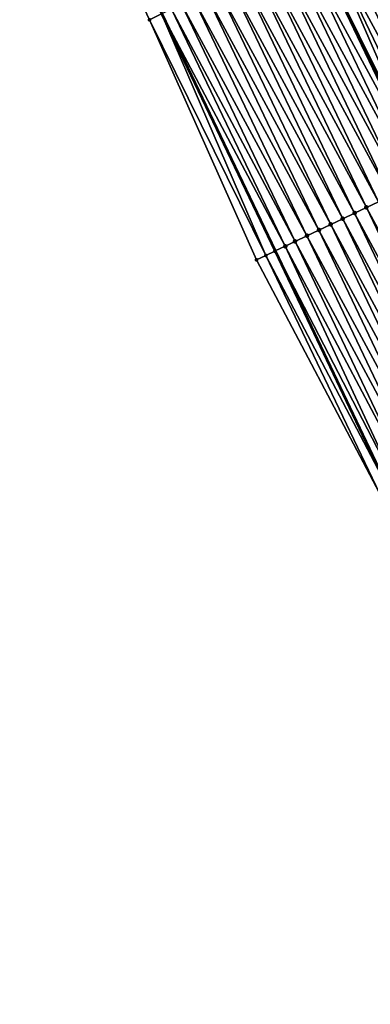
# Model space of a CAD drawing. Header units: feet. Extents: x 2017424 to 2024169, y 808042 to 818730.
# Tile 289 of 329: x 2023392 to 2023419, y 813279 to 813354. Entities that reach past the tile are written whole.
import ezdxf

# ---------------------------------------------------------------- set-up
doc = ezdxf.new("R2010")
doc.units = ezdxf.units.FT
doc.header["$MEASUREMENT"] = 0
for name, color, linetype, lineweight in [('EP_Travel Lane', 172, 'Continuous', 53), ('NB-Road Shots', 141, 'Continuous', 100), ('NB-Road X-Section', 40, 'Continuous', 13), ('STRIPING', 60, 'Continuous', 53)]:
    doc.layers.add(name, color=color, linetype=linetype, lineweight=lineweight)
doc.layers.add('I-77-MM15-17_NB-Surface-BORDER', color=7, linetype='Continuous')
doc.layers.add('I-77-MM15-17_NB-Surface-TIN', color=7, linetype='Continuous')

msp = doc.modelspace()

# ---------------------------------------------------------------- linework, layer by layer
at = {"layer": 'EP_Travel Lane'}
msp.add_polyline3d([(2023349.812466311, 813461.4026989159, 325.0343733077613), (2023359.122251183, 813443.7109964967, 325.6116527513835), (2023368.103608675, 813426.1983722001, 326.1246406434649), (2023377.053830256, 813408.3229158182, 326.7262671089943), (2023385.875022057, 813390.6683212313, 327.3341789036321), (2023394.530190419, 813372.6468372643, 327.8946966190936), (2023403.185622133, 813354.6248049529, 328.4334368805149), (2023411.782368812, 813336.6339787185, 328.9825244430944), (2023420.372991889, 813318.5806830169, 329.511720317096), (2023428.858886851, 813300.7223830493, 330.0091307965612), (2023437.182147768, 813282.5422272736, 330.4622820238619), (2023445.505345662, 813264.3622091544, 330.9222415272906), (2023453.668458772, 813246.2685382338, 331.3327702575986), (2023461.811636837, 813228.006736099, 331.7760458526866), (2023469.954345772, 813209.7444997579, 332.2092411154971), (2023477.905692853, 813191.5243459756, 332.6469170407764), (2023485.902966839, 813173.1989527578, 333.1211007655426), (2023493.506200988, 813155.1350730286, 333.5747173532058), (2023501.008854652, 813136.601273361, 334.0327772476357), (2023508.511752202, 813118.0668712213, 334.4599838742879), (2023515.046099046, 813101.9250791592, 334.8106257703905)], dxfattribs=at)
at = {"layer": 'I-77-MM15-17_NB-Surface-BORDER', "color": 3, "linetype": 'Continuous', "lineweight": -3}
msp.add_polyline3d([(2023445.196295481, 813264.2199732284, 330.8909590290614), (2023435.971374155, 813281.9846266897, 330.3250207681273), (2023427.644568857, 813300.1632838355, 329.8769377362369), (2023419.689188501, 813318.2532894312, 329.4455673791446), (2023410.367635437, 813335.9564294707, 328.8391103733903), (2023402.256806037, 813354.1756672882, 328.334848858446), (2023393.730660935, 813372.2604487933, 327.817301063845), (2023385.769890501, 813390.6175550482, 327.3253163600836), (2023376.831947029, 813408.2109168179, 326.7063107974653), (2023367.77600941, 813426.0329777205, 326.0941934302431), (2023358.658622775, 813443.4645329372, 325.5699992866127), (2023349.446842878, 813461.2084334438, 325.0046189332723), (2023340.102377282, 813478.8820201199, 324.4342454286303)], dxfattribs=at)
at = {"layer": 'I-77-MM15-17_NB-Surface-TIN', "color": 128, "linetype": 'Continuous', "lineweight": -3}
for points in [[(2023403.156616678, 813354.6108018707, 328.4310931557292), (2023393.730660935, 813372.2604487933, 327.817301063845), (2023402.256806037, 813354.1756672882, 328.334848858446)], [(2023418.194548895, 813361.8686058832, 329.5777786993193), (2023427.719654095, 813344.2545340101, 330.1963323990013), (2023419.095173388, 813362.3032079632, 329.6442231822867)], [(2023417.293906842, 813361.434040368, 329.512786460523), (2023426.817416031, 813343.8232922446, 330.1332679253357), (2023418.194548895, 813361.8686058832, 329.5777786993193)], [(2023418.194548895, 813361.8686058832, 329.5777786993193), (2023426.817416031, 813343.8232922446, 330.1332679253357), (2023427.719654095, 813344.2545340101, 330.1963323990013)], [(2023415.492496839, 813360.5651714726, 329.3932131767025), (2023425.012900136, 813342.9608922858, 330.0105179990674), (2023416.393211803, 813360.9995851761, 329.4521759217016)], [(2023416.393211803, 813360.9995851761, 329.4521759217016), (2023425.91516507, 813343.3920775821, 330.071299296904), (2023417.293906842, 813361.434040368, 329.512786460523)], [(2023416.393211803, 813360.9995851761, 329.4521759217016), (2023425.012900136, 813342.9608922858, 330.0105179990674), (2023425.91516507, 813343.3920775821, 330.071299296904)], [(2023417.293906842, 813361.434040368, 329.512786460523), (2023425.91516507, 813343.3920775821, 330.071299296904), (2023426.817416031, 813343.8232922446, 330.1332679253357)], [(2023413.69117538, 813359.6961182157, 329.2663176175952), (2023423.208420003, 813342.0984171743, 329.8847294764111), (2023414.591807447, 813360.1307045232, 329.3321356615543)], [(2023414.591807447, 813360.1307045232, 329.3321356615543), (2023423.216896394, 813342.1024697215, 329.8853580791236), (2023414.600299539, 813360.1348008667, 329.3327115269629)], [(2023414.591807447, 813360.1307045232, 329.3321356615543), (2023423.208420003, 813342.0984171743, 329.8847294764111), (2023423.216896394, 813342.1024697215, 329.8853580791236)], [(2023415.492496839, 813360.5651714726, 329.3932131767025), (2023414.600299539, 813360.1348008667, 329.3327115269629), (2023423.479761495, 813342.2281450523, 329.9048519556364)], [(2023423.479761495, 813342.2281450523, 329.9048519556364), (2023414.600299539, 813360.1348008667, 329.3327115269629), (2023423.216896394, 813342.1024697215, 329.8853580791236)], [(2023415.492496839, 813360.5651714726, 329.3932131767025), (2023423.479761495, 813342.2281450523, 329.9048519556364), (2023424.110639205, 813342.5296985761, 329.9493965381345)], [(2023415.492496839, 813360.5651714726, 329.3932131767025), (2023424.110639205, 813342.5296985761, 329.9493965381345), (2023425.012900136, 813342.9608922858, 330.0105179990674)], [(2023412.790586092, 813359.2614428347, 329.1969618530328), (2023422.306241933, 813341.6670493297, 329.8165673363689), (2023413.69117538, 813359.6961182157, 329.2663176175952)], [(2023413.69117538, 813359.6961182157, 329.2663176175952), (2023422.306241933, 813341.6670493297, 329.8165673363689), (2023423.208420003, 813342.0984171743, 329.8847294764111)], [(2023410.989444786, 813358.3920144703, 329.0551681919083), (2023420.501921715, 813340.8042381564, 329.6771910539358), (2023411.890007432, 813358.8267453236, 329.1267271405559)], [(2023411.890007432, 813358.8267453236, 329.1267271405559), (2023421.404086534, 813341.2356338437, 329.7464789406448), (2023412.790586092, 813359.2614428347, 329.1969618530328)], [(2023411.890007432, 813358.8267453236, 329.1267271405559), (2023420.501921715, 813340.8042381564, 329.6771910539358), (2023421.404086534, 813341.2356338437, 329.7464789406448)], [(2023412.790586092, 813359.2614428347, 329.1969618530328), (2023421.404086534, 813341.2356338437, 329.7464789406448), (2023422.306241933, 813341.6670493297, 329.8165673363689)], [(2023409.188207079, 813357.5227868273, 328.9213465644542), (2023418.697645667, 813339.9413341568, 329.5340615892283), (2023410.088854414, 813357.9573413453, 328.9859020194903)], [(2023410.088854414, 813357.9573413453, 328.9859020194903), (2023419.599781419, 813340.3727909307, 329.6058193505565), (2023410.989444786, 813358.3920144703, 329.0551681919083)], [(2023410.088854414, 813357.9573413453, 328.9859020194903), (2023418.697645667, 813339.9413341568, 329.5340615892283), (2023419.599781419, 813340.3727909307, 329.6058193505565)], [(2023410.989444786, 813358.3920144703, 329.0551681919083), (2023419.599781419, 813340.3727909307, 329.6058193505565), (2023420.501921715, 813340.8042381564, 329.6771910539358)], [(2023407.387089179, 813356.6533097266, 328.7776172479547), (2023416.893338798, 813339.0784949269, 329.3935509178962), (2023408.287612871, 813357.0881216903, 328.8523976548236)], [(2023408.287612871, 813357.0881216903, 328.8523976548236), (2023417.795494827, 813339.5099090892, 329.4635857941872), (2023409.188207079, 813357.5227868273, 328.9213465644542)], [(2023408.287612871, 813357.0881216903, 328.8523976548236), (2023416.893338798, 813339.0784949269, 329.3935509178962), (2023417.795494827, 813339.5099090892, 329.4635857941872)], [(2023409.188207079, 813357.5227868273, 328.9213465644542), (2023417.795494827, 813339.5099090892, 329.4635857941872), (2023418.697645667, 813339.9413341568, 329.5340615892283)], [(2023406.486564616, 813356.2184995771, 328.7029088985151), (2023415.991208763, 813338.6470261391, 329.3213074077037), (2023407.387089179, 813356.6533097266, 328.7776172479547)], [(2023407.387089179, 813356.6533097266, 328.7776172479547), (2023415.991208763, 813338.6470261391, 329.3213074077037), (2023416.893338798, 813339.0784949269, 329.3935509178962)], [(2023404.685481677, 813355.3489496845, 328.5562885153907), (2023414.186952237, 813337.7840811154, 329.1765192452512), (2023405.586018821, 813355.7837336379, 328.6299564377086)], [(2023405.586018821, 813355.7837336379, 328.6299564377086), (2023415.089085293, 813338.2155435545, 329.2485060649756), (2023406.486564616, 813356.2184995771, 328.7029088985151)], [(2023405.586018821, 813355.7837336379, 328.6299564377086), (2023414.186952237, 813337.7840811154, 329.1765192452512), (2023415.089085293, 813338.2155435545, 329.2485060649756)], [(2023406.486564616, 813356.2184995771, 328.7029088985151), (2023415.089085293, 813338.2155435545, 329.2485060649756), (2023415.991208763, 813338.6470261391, 329.3213074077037)], [(2023403.912436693, 813354.9756921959, 328.4921656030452), (2023403.185622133, 813354.6248049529, 328.4334368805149), (2023412.535854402, 813336.9944602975, 329.0463632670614)], [(2023403.912436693, 813354.9756921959, 328.4921656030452), (2023413.284803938, 813337.3526507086, 329.105827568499), (2023404.685481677, 813355.3489496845, 328.5562885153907)], [(2023403.912436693, 813354.9756921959, 328.4921656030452), (2023412.535854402, 813336.9944602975, 329.0463632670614), (2023413.284803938, 813337.3526507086, 329.105827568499)], [(2023404.685481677, 813355.3489496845, 328.5562885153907), (2023413.284803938, 813337.3526507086, 329.105827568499), (2023414.186952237, 813337.7840811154, 329.1765192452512)], [(2023411.069770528, 813336.2925146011, 328.9042224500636), (2023403.156616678, 813354.6108018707, 328.4310931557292), (2023402.256806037, 813354.1756672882, 328.334848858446)], [(2023411.069770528, 813336.2925146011, 328.9042224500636), (2023402.256806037, 813354.1756672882, 328.334848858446), (2023410.367635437, 813335.9564294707, 328.8391103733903)], [(2023403.156616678, 813354.6108018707, 328.4310931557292), (2023411.782368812, 813336.6339787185, 328.9825244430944), (2023403.185622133, 813354.6248049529, 328.4334368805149)], [(2023411.762531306, 813336.6244880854, 328.980843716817), (2023411.782368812, 813336.6339787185, 328.9825244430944), (2023403.156616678, 813354.6108018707, 328.4310931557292)], [(2023411.069770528, 813336.2925146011, 328.9042224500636), (2023411.762531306, 813336.6244880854, 328.980843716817), (2023403.156616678, 813354.6108018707, 328.4310931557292)], [(2023412.535854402, 813336.9944602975, 329.0463632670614), (2023403.185622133, 813354.6248049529, 328.4334368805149), (2023411.782368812, 813336.6339787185, 328.9825244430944)], [(2023427.288035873, 813321.8885586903, 330.0840614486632), (2023418.697645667, 813339.9413341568, 329.5340615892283), (2023417.795494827, 813339.5099090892, 329.4635857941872)], [(2023428.190227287, 813322.3198984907, 330.1510896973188), (2023419.599781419, 813340.3727909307, 329.6058193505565), (2023418.697645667, 813339.9413341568, 329.5340615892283)], [(2023427.288035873, 813321.8885586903, 330.0840614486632), (2023428.190227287, 813322.3198984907, 330.1510896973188), (2023418.697645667, 813339.9413341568, 329.5340615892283)], [(2023426.385835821, 813321.4572370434, 330.0177671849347), (2023417.795494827, 813339.5099090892, 329.4635857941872), (2023416.893338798, 813339.0784949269, 329.3935509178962)], [(2023426.385835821, 813321.4572370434, 330.0177671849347), (2023427.288035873, 813321.8885586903, 330.0840614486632), (2023417.795494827, 813339.5099090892, 329.4635857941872)], [(2023424.581521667, 813320.5944131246, 329.8778755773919), (2023415.991208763, 813338.6470261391, 329.3213074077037), (2023415.089085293, 813338.2155435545, 329.2485060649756)], [(2023425.483664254, 813321.0258555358, 329.949052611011), (2023416.893338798, 813339.0784949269, 329.3935509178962), (2023415.991208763, 813338.6470261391, 329.3213074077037)], [(2023424.581521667, 813320.5944131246, 329.8778755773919), (2023425.483664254, 813321.0258555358, 329.949052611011), (2023415.991208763, 813338.6470261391, 329.3213074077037)], [(2023425.483664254, 813321.0258555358, 329.949052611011), (2023426.385835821, 813321.4572370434, 330.0177671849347), (2023416.893338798, 813339.0784949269, 329.3935509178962)], [(2023422.777275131, 813319.7314471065, 329.7322385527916), (2023414.186952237, 813337.7840811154, 329.1765192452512), (2023413.284803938, 813337.3526507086, 329.105827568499)], [(2023423.679373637, 813320.1629821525, 329.8071610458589), (2023415.089085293, 813338.2155435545, 329.2485060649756), (2023414.186952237, 813337.7840811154, 329.1765192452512)], [(2023422.777275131, 813319.7314471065, 329.7322385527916), (2023423.679373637, 813320.1629821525, 329.8071610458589), (2023414.186952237, 813337.7840811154, 329.1765192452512)], [(2023423.679373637, 813320.1629821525, 329.8071610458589), (2023424.581521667, 813320.5944131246, 329.8778755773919), (2023415.089085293, 813338.2155435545, 329.2485060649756)], [(2023420.971931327, 813318.8675536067, 329.5732382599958), (2023412.535854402, 813336.9944602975, 329.0463632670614), (2023411.782368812, 813336.6339787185, 328.9825244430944)], [(2023421.875230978, 813319.2997978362, 329.6526977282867), (2023413.284803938, 813337.3526507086, 329.105827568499), (2023412.535854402, 813336.9944602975, 329.0463632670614)], [(2023420.971931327, 813318.8675536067, 329.5732382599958), (2023420.973184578, 813318.868153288, 329.5733478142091), (2023412.535854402, 813336.9944602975, 329.0463632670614)], [(2023420.973184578, 813318.868153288, 329.5733478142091), (2023421.875230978, 813319.2997978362, 329.6526977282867), (2023412.535854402, 813336.9944602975, 329.0463632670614)], [(2023421.875230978, 813319.2997978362, 329.6526977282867), (2023422.777275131, 813319.7314471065, 329.7322385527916), (2023413.284803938, 813337.3526507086, 329.105827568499)], [(2023419.689188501, 813318.2532894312, 329.4455673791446), (2023411.069770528, 813336.2925146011, 328.9042224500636), (2023410.367635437, 813335.9564294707, 328.8391103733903)], [(2023420.371914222, 813318.5801668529, 329.5116096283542), (2023411.762531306, 813336.6244880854, 328.980843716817), (2023411.069770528, 813336.2925146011, 328.9042224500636)], [(2023420.371914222, 813318.5801668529, 329.5116096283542), (2023411.069770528, 813336.2925146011, 328.9042224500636), (2023419.689188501, 813318.2532894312, 329.4455673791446)], [(2023411.762531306, 813336.6244880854, 328.980843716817), (2023420.372991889, 813318.5806830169, 329.511720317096), (2023411.782368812, 813336.6339787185, 328.9825244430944)], [(2023420.371914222, 813318.5801668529, 329.5116096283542), (2023420.372991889, 813318.5806830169, 329.511720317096), (2023411.762531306, 813336.6244880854, 328.980843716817)], [(2023420.971931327, 813318.8675536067, 329.5732382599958), (2023411.782368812, 813336.6339787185, 328.9825244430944), (2023420.372991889, 813318.5806830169, 329.511720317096)]]:
    msp.add_3dface(points, dxfattribs=at)
at = {"layer": 'NB-Road Shots', "lineweight": 70}
for p in [(2023402.256806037, 813354.1756672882, 328.334848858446), (2023411.069770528, 813336.2925146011, 328.9042224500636), (2023411.762531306, 813336.6244880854, 328.980843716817), (2023410.367635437, 813335.9564294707, 328.8391103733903)]:
    msp.add_point(p, dxfattribs=at)
at = {"layer": 'NB-Road Shots', "lineweight": 100}
for p in [(2023418.697645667, 813339.9413341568, 329.5340615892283), (2023417.795494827, 813339.5099090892, 329.4635857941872), (2023415.991208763, 813338.6470261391, 329.3213074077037), (2023416.893338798, 813339.0784949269, 329.3935509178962), (2023414.186952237, 813337.7840811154, 329.1765192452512), (2023415.089085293, 813338.2155435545, 329.2485060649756), (2023412.535854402, 813336.9944602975, 329.0463632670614), (2023413.284803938, 813337.3526507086, 329.105827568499)]:
    msp.add_point(p, dxfattribs=at)
at = {"layer": 'NB-Road X-Section', "extrusion": (0.4295209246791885, -0.9026417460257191, 0.02737980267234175), "elevation": 134955.107845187, "flags": 128}
msp.add_lwpolyline([(2176575.471018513, -3367.467565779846), (2176576.249442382, -3367.402429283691), (2176577.017634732, -3367.325779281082), (2176577.874900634, -3367.260235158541), (2176578.705095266, -3367.200748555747), (2176579.705095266, -3367.130030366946), (2176580.705095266, -3367.058016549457), (2176581.705095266, -3366.985187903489), (2176582.705095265, -3366.912917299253), (2176583.705095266, -3366.842856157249), (2176584.705095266, -3366.772353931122), (2176585.705095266, -3366.70056925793), (2176586.705095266, -3366.629170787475), (2176587.705095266, -3366.559856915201), (2176588.705095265, -3366.489742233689), (2176589.705095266, -3366.421554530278), (2176590.005853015, -3366.401424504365), (2176590.705095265, -3366.356863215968), (2176591.705095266, -3366.295718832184), (2176592.705095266, -3366.234914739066), (2176593.705095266, -3366.172922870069), (2176594.705095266, -3366.109834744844), (2176595.705095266, -3366.048855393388), (2176595.904614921, -3366.037003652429), (2176596.705095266, -3365.9897536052), (2176597.705095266, -3365.931362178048), (2176598.705095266, -3365.874110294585), (2176599.705095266, -3365.817494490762), (2176600.705095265, -3365.761863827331), (2176601.705095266, -3365.710550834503), (2176602.705095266, -3365.66741014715), (2176603.705095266, -3365.63114684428), (2176604.705095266, -3365.598977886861), (2176605.705095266, -3365.567608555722), (2176606.705095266, -3365.534834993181), (2176607.221091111, -3365.517088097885)], dxfattribs=at)
at = {"layer": 'STRIPING'}
msp.add_polyline3d([(2023360.936893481, 813467.3103590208, 325.8444488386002), (2023370.28141064, 813449.6366144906, 326.4090313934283), (2023379.392026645, 813431.8911783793, 326.9882228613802), (2023388.356058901, 813414.0232423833, 327.6071202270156), (2023397.289673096, 813396.178372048, 328.2356341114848), (2023405.944878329, 813378.1568113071, 328.7931030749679), (2023414.600299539, 813360.1348008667, 329.3327115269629), (2023423.216896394, 813342.1024697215, 329.8853580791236), (2023431.807370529, 813324.0494870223, 330.4272093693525), (2023440.37283529, 813306.0165430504, 330.9711984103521), (2023448.695029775, 813287.8363174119, 331.4414655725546), (2023457.017394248, 813269.6557204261, 331.893351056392), (2023465.235344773, 813251.4476015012, 332.2831276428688), (2023473.378727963, 813233.1853393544, 332.7017053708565), (2023481.522129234, 813214.9230366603, 333.1181058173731), (2023489.514884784, 813196.6118543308, 333.5323718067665), (2023497.512467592, 813178.2857534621, 333.9713442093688), (2023505.247835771, 813159.9075501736, 334.4254718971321), (2023512.750839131, 813141.3728696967, 334.8385385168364), (2023520.253753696, 813122.8384085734, 335.2628432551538), (2023526.786756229, 813106.6999225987, 335.628748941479)], dxfattribs=at)

doc.saveas('drawing.dxf')
